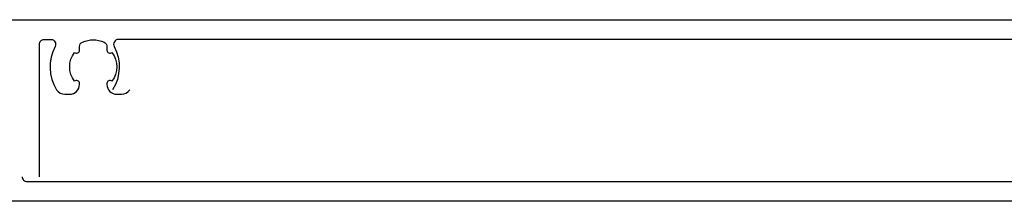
# Model space of a CAD drawing. Header units: millimetres. Extents: x 247761 to 294611, y 172579 to 236863.
# Tile 551 of 596: x 276100 to 276201, y 194850 to 194869. Entities that reach past the tile are written whole.
import ezdxf

# ---------------------------------------------------------------- set-up
doc = ezdxf.new("R2010")
doc.units = ezdxf.units.MM
doc.layers.add('FASÁDA DETAILNÍ', color=4, linetype='Continuous')
doc.layers.add('NOVA', color=240, linetype='Continuous')

# ---------------------------------------------------------------- blocks, each defined once
blk = doc.blocks.new('A$C69D17D4D')
at = {"layer": 'FASÁDA DETAILNÍ'}
for points in [[(1577.59, 21479), (1454.58, 21479, -0.414214)], [(1454.58, 21497.5), (1573.12, 21497.5, 0.414214)], [(1456.08, 21481.5, 0.414214), (1456.58, 21481), (1570.25, 21481, 0.414214)], [(1559.92, 21495.5), (1465.9, 21495.5, 0.565741), (1465.46, 21494.77, -0.267763), (1465.3, 21490.37)], [(1457.83, 21481.5), (1457.83, 21495, -0.414214), (1458.33, 21495.5), (1458.99, 21495.5, -0.565741), (1459.43, 21494.77, 0.267763), (1459.59, 21490.37, 0.258777), (1460.43, 21489.9), (1460.92, 21489.9, 0.414214), (1461.92, 21490.9), (1461.92, 21491.01, 0.64518), (1461.42, 21491.23, -0.341732), (1461.42, 21494.17, 0.64518), (1461.92, 21494.39), (1461.92, 21494.76, -0.298217), (1462.22, 21495.22, -0.208712), (1464.42, 21495.22, -0.298217), (1464.72, 21494.76), (1464.72, 21494.39, 0.64518), (1465.22, 21494.17, -0.341732), (1465.22, 21491.23, 0.64518), (1464.72, 21491.01), (1464.72, 21490.9, 0.414214), (1465.72, 21489.9), (1466.2, 21489.9, 0.258777), (1467.05, 21490.37)]]:
    blk.add_lwpolyline(points, format="xyb", dxfattribs=at)

msp = doc.modelspace()

# ---------------------------------------------------------------- block references
at = {"layer": 'NOVA', "ltscale": 300}
msp.add_blockref('A$C69D17D4D', (274644.517, 173371.259), dxfattribs=at)

doc.saveas('drawing.dxf')
